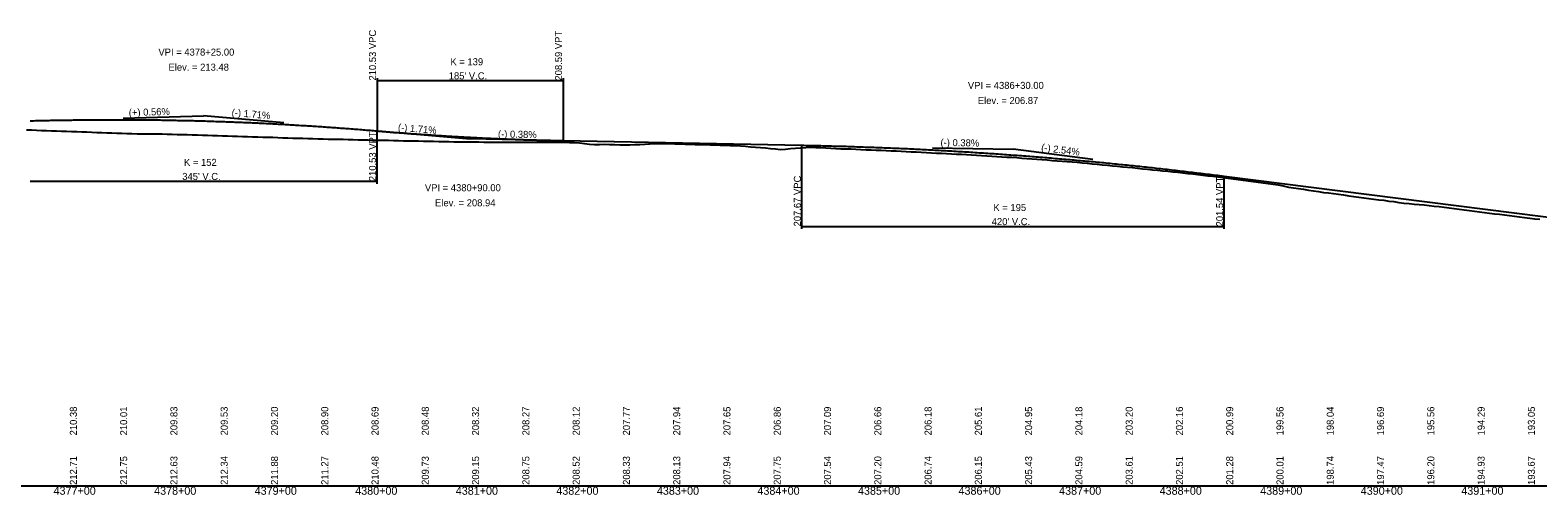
# Model space of a CAD drawing. Extents: x 1876258 to 1932803, y 754739 to 837911.
# Drawn here: x 1878184 to 1879684, y 768480 to 768942 of the extents above; entities that cross this region are included whole.
import ezdxf

# ---------------------------------------------------------------- set-up
doc = ezdxf.new("R2010")
doc.units = 0
for name, color, linetype in [('RD_DDB_GradeTX', 7, 'Continuous'), ('RD_DDB_Profile_EX', 7, 'Continuous'), ('RD_DDB_Profile_Lbl', 7, 'Continuous'), ('RD_DDB_Profile_PR', 7, 'Continuous'), ('RD_DDB_StaTX', 7, 'Continuous'), ('RD_DDB_StripGrade', 7, 'Continuous'), ('RD_DDB_VCLbl', 7, 'Continuous'), ('RD_GPK_Profile_Cell', 7, 'Continuous')]:
    doc.layers.add(name, color=color, linetype=linetype)

msp = doc.modelspace()

# ---------------------------------------------------------------- linework, layer by layer
at = {"layer": 'RD_DDB_GradeTX'}
for p, q in [((1878276.7, 768854.3), (1878356.6, 768856.6)), ((1878436.3, 768849.7), (1878356.6, 768856.6)), ((1878541.9, 768840.7), (1878621.6, 768833.8)), ((1878701.6, 768832.3), (1878621.6, 768833.8)), ((1879081.6, 768825), (1879161.6, 768823.5)), ((1879241, 768813.4), (1879161.6, 768823.5))]:
    msp.add_line(p, q, dxfattribs=at)
at = {"layer": 'RD_DDB_Profile_EX'}
for points in [[(1878180.4, 768842.9), (1878185.4, 768842.7)], [(1878185.4, 768842.7), (1878190.4, 768842.5), (1878195.4, 768842.3), (1878200.4, 768842.1), (1878205.4, 768842), (1878210.4, 768841.8), (1878215.4, 768841.6), (1878220.4, 768841.4), (1878225.4, 768841.3), (1878230.4, 768841.1), (1878235.4, 768840.9), (1878240.4, 768840.7), (1878245.4, 768840.5), (1878250.4, 768840.3), (1878255.4, 768840.1), (1878260.4, 768839.9), (1878265.4, 768839.7), (1878270.4, 768839.5), (1878275.4, 768839.4), (1878280.4, 768839.2), (1878285.4, 768839.1), (1878290.4, 768839), (1878295.4, 768839), (1878300.4, 768839), (1878305.4, 768838.9), (1878310.4, 768838.8), (1878315.4, 768838.7), (1878320.4, 768838.6), (1878325.4, 768838.5), (1878330.4, 768838.3), (1878335.4, 768838.2), (1878340.4, 768838.1), (1878345.4, 768837.9), (1878350.4, 768837.7), (1878355.4, 768837.6), (1878360.4, 768837.4), (1878365.4, 768837.2), (1878370.4, 768837.1), (1878375.4, 768837), (1878380.4, 768836.8), (1878385.4, 768836.6), (1878390.4, 768836.5), (1878395.4, 768836.3), (1878400.4, 768836.2), (1878405.4, 768836), (1878410.4, 768835.8), (1878415.4, 768835.7), (1878420.4, 768835.5), (1878425.4, 768835.4), (1878430.4, 768835.2), (1878435.4, 768835), (1878440.4, 768834.8), (1878445.4, 768834.7), (1878450.4, 768834.6), (1878455.4, 768834.5), (1878460.4, 768834.3), (1878465.4, 768834.2), (1878470.4, 768834), (1878475.4, 768833.8), (1878480.4, 768833.7), (1878485.4, 768833.6), (1878490.4, 768833.5), (1878495.4, 768833.4), (1878500.4, 768833.3), (1878505.4, 768833.2), (1878510.4, 768833), (1878515.4, 768832.9), (1878520.4, 768832.8), (1878525.4, 768832.7), (1878530.4, 768832.6), (1878535.4, 768832.5), (1878540.4, 768832.4), (1878545.4, 768832.2), (1878550.4, 768832.1), (1878555.4, 768832), (1878560.4, 768831.9), (1878565.4, 768831.9), (1878570.4, 768831.8), (1878575.4, 768831.7), (1878580.4, 768831.6), (1878585.4, 768831.4), (1878590.4, 768831.3), (1878595.4, 768831.2), (1878600.4, 768831.1), (1878605.4, 768831), (1878610.4, 768831), (1878615.4, 768830.9), (1878620.4, 768830.9), (1878625.4, 768830.8), (1878630.4, 768830.8), (1878635.4, 768830.7), (1878640.4, 768830.6), (1878645.4, 768830.6), (1878650.4, 768830.5), (1878655.4, 768830.5), (1878660.4, 768830.5), (1878665.4, 768830.5), (1878670.4, 768830.5), (1878675.4, 768830.5), (1878680.4, 768830.5), (1878685.4, 768830.5)], [(1878685.4, 768830.5), (1878690.4, 768830.5), (1878695.4, 768830.5), (1878700.4, 768830.5), (1878705.4, 768830.5), (1878710.4, 768830.6), (1878715.4, 768830.5), (1878720.4, 768830.4), (1878725.4, 768830.3), (1878730.4, 768829.9), (1878735.4, 768829.2), (1878740.4, 768828.5), (1878745.4, 768828.2), (1878750.4, 768828.4), (1878755.4, 768828.5), (1878760.4, 768828.3), (1878765.4, 768828.1), (1878770.4, 768828), (1878775.4, 768827.8), (1878780.4, 768828), (1878785.4, 768828.2), (1878790.4, 768828.4), (1878795.4, 768828.6), (1878800.4, 768828.9), (1878805.4, 768829.1), (1878810.4, 768829.3), (1878815.4, 768829.4), (1878820.4, 768829.1), (1878825.4, 768829), (1878830.4, 768828.9), (1878835.4, 768828.7), (1878840.4, 768828.6), (1878845.4, 768828.4), (1878850.4, 768828.3), (1878855.4, 768828.2), (1878860.4, 768828), (1878865.4, 768827.8), (1878870.4, 768827.7), (1878875.4, 768827.6), (1878880.4, 768827.4), (1878885.4, 768827.2), (1878890.4, 768827), (1878895.4, 768826.5), (1878900.4, 768826), (1878905.4, 768825.6), (1878910.4, 768825.4), (1878915.4, 768824.9), (1878920.4, 768824.4), (1878925.4, 768823.9), (1878930.4, 768823.4), (1878935.4, 768823.7), (1878940.4, 768824.2), (1878945.4, 768824.6), (1878950.4, 768825), (1878955.4, 768825.4), (1878960.4, 768825.6), (1878965.4, 768825.4), (1878970.4, 768825.2), (1878975.4, 768824.9), (1878980.4, 768824.7), (1878985.4, 768824.4), (1878990.4, 768824.1), (1878995.4, 768824), (1879000.4, 768823.8), (1879005.4, 768823.6), (1879010.4, 768823.4), (1879015.4, 768823.1), (1879020.4, 768822.9), (1879025.4, 768822.7), (1879030.4, 768822.5), (1879035.4, 768822.3), (1879040.4, 768822.1), (1879045.4, 768821.8), (1879050.4, 768821.6), (1879055.4, 768821.3), (1879060.4, 768821.1), (1879065.4, 768820.9), (1879070.4, 768820.7), (1879075.4, 768820.4), (1879080.4, 768820.1), (1879085.4, 768819.8), (1879090.4, 768819.6), (1879095.4, 768819.3), (1879100.4, 768819), (1879105.4, 768818.7), (1879110.4, 768818.5), (1879115.4, 768818.2), (1879120.4, 768817.9), (1879125.4, 768817.6), (1879130.4, 768817.3), (1879135.4, 768817), (1879140.4, 768816.7), (1879145.4, 768816.4), (1879150.4, 768816.1), (1879155.4, 768815.8), (1879160.4, 768815.5), (1879165.4, 768815.2), (1879170.4, 768814.8), (1879175.4, 768814.4), (1879180.4, 768814), (1879185.4, 768813.6)], [(1879185.4, 768813.6), (1879190.4, 768813.2), (1879195.4, 768812.9), (1879200.4, 768812.5), (1879205.4, 768812.1), (1879210.4, 768811.7), (1879215.4, 768811.3), (1879220.4, 768811), (1879225.4, 768810.6), (1879230.4, 768810.1), (1879235.4, 768809.7), (1879240.4, 768809.1), (1879245.4, 768808.6), (1879250.4, 768808.2), (1879255.4, 768807.7), (1879260.4, 768807.2), (1879265.4, 768806.7), (1879270.4, 768806.2), (1879275.4, 768805.7), (1879280.4, 768805.3), (1879285.4, 768804.8), (1879290.4, 768804.2), (1879295.4, 768803.7), (1879300.4, 768803.2), (1879305.4, 768802.7), (1879310.4, 768802.2), (1879315.4, 768801.6), (1879320.4, 768801.1), (1879325.4, 768800.6), (1879330.4, 768800.1), (1879335.4, 768799.5), (1879340.4, 768799), (1879345.4, 768798.4), (1879350.4, 768797.8), (1879355.4, 768797.2), (1879360.4, 768796.7), (1879365.4, 768796.1), (1879370.4, 768795.5), (1879375.4, 768794.9), (1879380.4, 768794.2), (1879385.4, 768793.6), (1879390.4, 768792.9), (1879395.4, 768792.2), (1879400.4, 768791.5), (1879405.4, 768790.8), (1879410.4, 768790.1), (1879415.4, 768789.4), (1879420.4, 768788.7), (1879425.4, 768788), (1879430.4, 768787.3), (1879435.4, 768786), (1879440.4, 768785.2), (1879445.4, 768784.5), (1879450.4, 768783.7), (1879455.4, 768782.9), (1879460.4, 768782.2), (1879465.4, 768781.5), (1879470.4, 768780.7), (1879475.4, 768780.1), (1879480.4, 768779.5), (1879485.4, 768778.8), (1879490.4, 768778.1), (1879495.4, 768777.3), (1879500.4, 768776.7), (1879505.4, 768776), (1879510.4, 768775.2), (1879515.4, 768774.5), (1879520.4, 768773.8), (1879525.4, 768773.2), (1879530.4, 768772.8), (1879535.4, 768772), (1879540.4, 768771.5), (1879545.4, 768770.7), (1879550.4, 768770.1), (1879555.4, 768769.6), (1879560.4, 768769), (1879565.4, 768768.5), (1879570.4, 768768.3), (1879575.4, 768767.7), (1879580.4, 768767.1), (1879585.4, 768766.5), (1879590.4, 768765.9), (1879595.4, 768765.2), (1879600.4, 768764.6), (1879605.4, 768764), (1879610.4, 768763.3), (1879615.4, 768762.7), (1879620.4, 768762.1), (1879625.4, 768761.4), (1879630.4, 768760.7), (1879635.4, 768760.1), (1879640.4, 768759.5), (1879645.4, 768758.9), (1879650.4, 768758.2), (1879655.4, 768757.6), (1879660.4, 768757), (1879665.4, 768756.3), (1879670.4, 768755.7), (1879675.4, 768755.1), (1879680.4, 768754.5), (1879685.4, 768753.9)]]:
    msp.add_lwpolyline(points, dxfattribs=at)
at = {"layer": 'RD_DDB_Profile_PR'}
for p, q in [((1878714.1, 768832.1), (1878951.6, 768827.5)), ((1879371.6, 768796.8), (1879871.6, 768733.4))]:
    msp.add_line(p, q, dxfattribs=at)
for points in [[(1878184.1, 768851.8), (1878191, 768852), (1878197.9, 768852.1), (1878204.8, 768852.3), (1878211.7, 768852.4), (1878218.6, 768852.5), (1878225.5, 768852.6), (1878232.4, 768852.7), (1878239.3, 768852.8), (1878246.2, 768852.9), (1878253.1, 768852.9), (1878260, 768852.9), (1878266.9, 768852.9), (1878273.8, 768852.9), (1878280.7, 768852.9), (1878287.6, 768852.9), (1878294.5, 768852.8), (1878301.4, 768852.8), (1878308.3, 768852.7), (1878315.2, 768852.6), (1878322.1, 768852.5), (1878329, 768852.3), (1878335.9, 768852.2), (1878342.8, 768852), (1878349.7, 768851.9), (1878356.6, 768851.7), (1878363.5, 768851.5), (1878370.4, 768851.2), (1878377.3, 768851), (1878384.2, 768850.7), (1878391.1, 768850.5), (1878398, 768850.2), (1878404.9, 768849.9), (1878411.8, 768849.6), (1878418.7, 768849.2), (1878425.6, 768848.9), (1878432.5, 768848.5), (1878439.4, 768848.1), (1878446.3, 768847.7), (1878453.2, 768847.3), (1878460.1, 768846.9), (1878467, 768846.5), (1878473.9, 768846), (1878480.8, 768845.5), (1878487.7, 768845), (1878494.6, 768844.5), (1878501.5, 768844), (1878508.4, 768843.5), (1878515.3, 768842.9), (1878522.2, 768842.4), (1878529.1, 768841.8)], [(1878529.1, 768841.8), (1878532.8, 768841.5), (1878536.5, 768841.1), (1878540.2, 768840.8), (1878543.9, 768840.5), (1878547.6, 768840.2), (1878551.3, 768840), (1878555, 768839.7), (1878558.7, 768839.4), (1878562.4, 768839.1), (1878566.1, 768838.8), (1878569.8, 768838.6), (1878573.5, 768838.3), (1878577.2, 768838.1), (1878580.9, 768837.8), (1878584.6, 768837.6), (1878588.3, 768837.3), (1878592, 768837.1), (1878595.7, 768836.9), (1878599.4, 768836.6), (1878603.1, 768836.4), (1878606.8, 768836.2), (1878610.5, 768836), (1878614.2, 768835.8), (1878617.9, 768835.6), (1878621.6, 768835.4), (1878625.3, 768835.2), (1878629, 768835), (1878632.7, 768834.8), (1878636.4, 768834.6), (1878640.1, 768834.5), (1878643.8, 768834.3), (1878647.5, 768834.1), (1878651.2, 768834), (1878654.9, 768833.8), (1878658.6, 768833.7), (1878662.3, 768833.5), (1878666, 768833.4), (1878669.7, 768833.3), (1878673.4, 768833.1), (1878677.1, 768833), (1878680.8, 768832.9), (1878684.5, 768832.8), (1878688.2, 768832.7), (1878691.9, 768832.6), (1878695.6, 768832.5), (1878699.3, 768832.4), (1878703, 768832.3), (1878706.7, 768832.2), (1878710.4, 768832.1), (1878714.1, 768832.1)], [(1878951.6, 768827.5), (1878960, 768827.3), (1878968.4, 768827.2), (1878976.8, 768826.9), (1878985.2, 768826.7), (1878993.6, 768826.5), (1879002, 768826.2), (1879010.4, 768825.9), (1879018.8, 768825.6), (1879027.2, 768825.3), (1879035.6, 768825), (1879044, 768824.6), (1879052.4, 768824.3), (1879060.8, 768823.9), (1879069.2, 768823.5), (1879077.6, 768823.1), (1879086, 768822.6), (1879094.4, 768822.2), (1879102.8, 768821.7), (1879111.2, 768821.2), (1879119.6, 768820.7), (1879128, 768820.1), (1879136.4, 768819.6), (1879144.8, 768819), (1879153.2, 768818.4), (1879161.6, 768817.8), (1879170, 768817.2), (1879178.4, 768816.6), (1879186.8, 768815.9), (1879195.2, 768815.2), (1879203.6, 768814.5), (1879212, 768813.8), (1879220.4, 768813.1), (1879228.8, 768812.3), (1879237.2, 768811.6), (1879245.6, 768810.8), (1879254, 768810), (1879262.4, 768809.2), (1879270.8, 768808.3), (1879279.2, 768807.5), (1879287.6, 768806.6), (1879296, 768805.7), (1879304.4, 768804.8), (1879312.8, 768803.8), (1879321.2, 768802.9), (1879329.6, 768801.9), (1879338, 768800.9), (1879346.4, 768799.9), (1879354.8, 768798.9), (1879363.2, 768797.9), (1879371.6, 768796.8)]]:
    msp.add_spline(points, degree=3, dxfattribs=at)
at = {"layer": 'RD_DDB_VCLbl'}
for p, q in [((1878529.1, 768894.3), (1878529.1, 768841.8)), ((1878529.1, 768891.8), (1878714.1, 768891.8)), ((1878714.1, 768894.3), (1878714.1, 768832.1)), ((1878529.1, 768789.3), (1878529.1, 768841.8)), ((1878951.6, 768744.3), (1878951.6, 768827.5)), ((1878184.1, 768791.8), (1878529.1, 768791.8)), ((1879371.6, 768744.3), (1879371.6, 768796.8)), ((1878951.6, 768746.8), (1879371.6, 768746.8))]:
    msp.add_line(p, q, dxfattribs=at)
at = {"layer": 'RD_GPK_Profile_Cell'}
msp.add_line((1877681.6, 768489.1), (1880481.6, 768489.1), dxfattribs=at)

# ---------------------------------------------------------------- texts
at = {"layer": 'RD_DDB_GradeTX'}
for s, rotation, p in [('(+) 0.56%', 1.5906, (1878282.3, 768856.5)), ('(-) 1.71%', 355.1015, (1878384.3, 768856.7)), ('(-) 1.71%', 355.1015, (1878549.7, 768842)), ('(-) 0.38%', 358.9002, (1878649.3, 768835.3)), ('(-) 0.38%', 358.9002, (1879089.4, 768826.9)), ('(-) 2.54%', 352.7657, (1879189.3, 768822))]:
    msp.add_text(s, height=7, rotation=rotation, dxfattribs=at).set_placement(p)
at = {"layer": 'RD_DDB_Profile_Lbl'}
for s, p in [('VPI = 4378+25.00', (1878311.7, 768916.6)), ('Elev. = 213.48', (1878321.7, 768901.6)), ('VPI = 4386+30.00', (1879116.7, 768883.5)), ('Elev. = 206.87', (1879126.6, 768868.5)), ('VPI = 4380+90.00', (1878576.7, 768781.8)), ('Elev. = 208.94', (1878586.8, 768766.8))]:
    msp.add_text(s, height=7, dxfattribs=at).set_placement(p)
at = {"layer": 'RD_DDB_StaTX'}
for s, p in [('4377+00', (1878207.4, 768480.1)), ('4378+00', (1878307.4, 768480.1)), ('4379+00', (1878407.4, 768480.1)), ('4380+00', (1878507.4, 768480.1)), ('4381+00', (1878607.4, 768480.1)), ('4382+00', (1878707.4, 768480.1)), ('4383+00', (1878807.4, 768480.1)), ('4384+00', (1878907.4, 768480.1)), ('4385+00', (1879007.4, 768480.1)), ('4386+00', (1879107.4, 768480.1)), ('4387+00', (1879207.4, 768480.1)), ('4388+00', (1879307.4, 768480.1)), ('4389+00', (1879407.4, 768480.1)), ('4390+00', (1879507.4, 768480.1)), ('4391+00', (1879607.4, 768480.1))]:
    msp.add_text(s, height=8, dxfattribs=at).set_placement(p)
at = {"layer": 'RD_DDB_StripGrade'}
for s, p in [('210.53 VPC', (1878528.1, 768891.8)), ('208.59 VPT', (1878713.1, 768891.8)), ('210.53 VPT', (1878528.1, 768791.8)), ('207.67 VPC', (1878950.6, 768746.8)), ('201.54 VPT', (1879370.6, 768746.8)), ('210.38', (1878230.6, 768539.1)), ('210.01', (1878280.6, 768539.1)), ('209.83', (1878330.6, 768539.1)), ('209.53', (1878380.6, 768539.1)), ('209.20', (1878430.6, 768539.1)), ('208.90', (1878480.6, 768539.1)), ('208.69', (1878530.6, 768539.1)), ('208.48', (1878580.6, 768539.1)), ('208.32', (1878630.6, 768539.1)), ('208.27', (1878680.6, 768539.1)), ('208.12', (1878730.6, 768539.1)), ('207.77', (1878780.6, 768539.1)), ('207.94', (1878830.6, 768539.1)), ('207.65', (1878880.6, 768539.1)), ('206.86', (1878930.6, 768539.1)), ('207.09', (1878980.6, 768539.1)), ('206.66', (1879030.6, 768539.1)), ('206.18', (1879080.6, 768539.1)), ('205.61', (1879130.6, 768539.1)), ('204.95', (1879180.6, 768539.1)), ('204.18', (1879230.6, 768539.1)), ('203.20', (1879280.6, 768539.1)), ('202.16', (1879330.6, 768539.1)), ('200.99', (1879380.6, 768539.1)), ('199.56', (1879430.6, 768539.1)), ('198.04', (1879480.6, 768539.1)), ('196.69', (1879530.6, 768539.1)), ('195.56', (1879580.6, 768539.1)), ('194.29', (1879630.6, 768539.1)), ('193.05', (1879680.6, 768539.1)), ('212.71', (1878230.6, 768489.9)), ('212.75', (1878280.6, 768489.9)), ('212.63', (1878330.6, 768489.9)), ('212.34', (1878380.6, 768489.9)), ('211.88', (1878430.6, 768489.9)), ('211.27', (1878480.6, 768489.9)), ('210.48', (1878530.6, 768489.9)), ('209.73', (1878580.6, 768489.9)), ('209.15', (1878630.6, 768489.9)), ('208.75', (1878680.6, 768489.9)), ('208.52', (1878730.6, 768489.9)), ('208.33', (1878780.6, 768489.9)), ('208.13', (1878830.6, 768489.9)), ('207.94', (1878880.6, 768489.9)), ('207.75', (1878930.6, 768489.9)), ('207.54', (1878980.6, 768489.9)), ('207.20', (1879030.6, 768489.9)), ('206.74', (1879080.6, 768489.9)), ('206.15', (1879130.6, 768489.9)), ('205.43', (1879180.6, 768489.9)), ('204.59', (1879230.6, 768489.9)), ('203.61', (1879280.6, 768489.9)), ('202.51', (1879330.6, 768489.9)), ('201.28', (1879380.6, 768489.9)), ('200.01', (1879430.6, 768489.9)), ('198.74', (1879480.6, 768489.9)), ('197.47', (1879530.6, 768489.9)), ('196.20', (1879580.6, 768489.9)), ('194.93', (1879630.6, 768489.9)), ('193.67', (1879680.6, 768489.9))]:
    msp.add_text(s, height=7, rotation=90, dxfattribs=at).set_placement(p)
at = {"layer": 'RD_DDB_VCLbl'}
for s, p in [('K = 139', (1878602.1, 768907)), ("185' V.C.", (1878600.4, 768893)), ('K = 152', (1878337.1, 768807)), ("345' V.C.", (1878335.4, 768793)), ('K = 195', (1879142.1, 768762.1)), ("420' V.C.", (1879140.4, 768748.1))]:
    msp.add_text(s, height=7, dxfattribs=at).set_placement(p)

doc.saveas('drawing.dxf')
